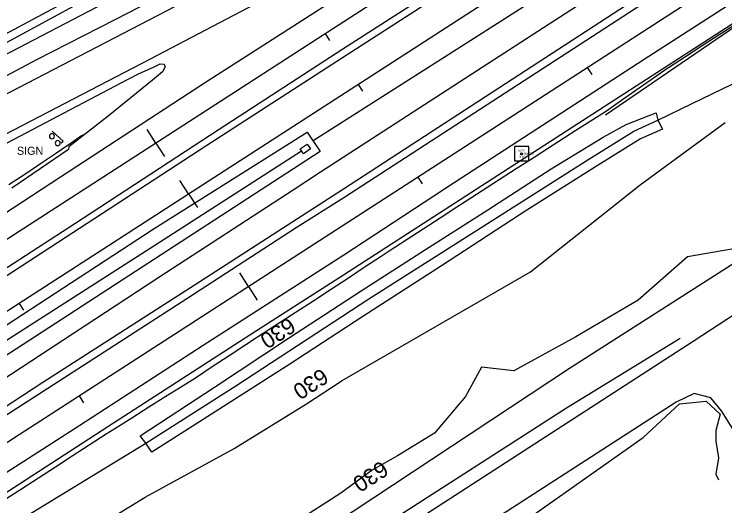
# Model space of a CAD drawing. Extents: x 1901471 to 1963503, y 756461 to 799997.
# Drawn here: x 1919136.8 to 1919489.1, y 766459.7 to 766703.3 of the extents above; entities that cross this region are included whole.
import ezdxf

# ---------------------------------------------------------------- set-up
doc = ezdxf.new("R2010")
doc.units = 0
for name, color, linetype in [('Default', 7, 'Continuous'), ('RD_DTM_BkLn1', 7, 'Continuous'), ('RD_EX_Bldg', 7, 'Continuous'), ('RD_EX_DR_ErosCtrl', 7, 'Continuous'), ('RD_EX_DR_Inlet', 7, 'Continuous'), ('RD_EX_Fence_Other', 7, 'Continuous'), ('RD_EX_GuardRail', 7, 'Continuous'), ('RD_EX_H2O', 7, 'Continuous'), ('RD_EX_Road', 7, 'Continuous'), ('RD_EX_Road_txCode', 7, 'Continuous'), ('RD_EX_VEG', 7, 'Continuous'), ('RD_HC_Cl', 7, 'Continuous'), ('RD_HC_Data_Tic', 7, 'Continuous'), ('RD_HC_Survey', 7, 'Continuous'), ('RD_HC_TX_Sta50', 7, 'Continuous'), ('RD_HC_txCode', 7, 'Continuous'), ('RD_SMD_Locator', 7, 'Continuous')]:
    doc.layers.add(name, color=color, linetype=linetype)

# ---------------------------------------------------------------- blocks, each defined once
blk = doc.blocks.new('SIGNPOST')
at = {"layer": 'Default'}
for centre, start, end in [((7.776250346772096e-18, 0), 90.00000000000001, 270), ((-7.776250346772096e-18, 0), 270, 90)]:
    blk.add_arc(centre, 0.12700000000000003, start, end, dxfattribs=at)

msp = doc.modelspace()

# ---------------------------------------------------------------- linework, layer by layer
at = {"layer": 'RD_DTM_BkLn1'}
for points in [[(1919226.625933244, 766523.1819946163), (1919234.9806789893, 766528.6738970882), (1919243.3354247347, 766534.1657995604), (1919251.6901704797, 766539.6577020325), (1919257.3813716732, 766543.3987520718), (1919265.779462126, 766548.8246553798), (1919274.1775525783, 766554.2505586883), (1919282.5756430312, 766559.6764619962), (1919285.2556816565, 766561.4080021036), (1919293.603451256, 766566.9055476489), (1919301.951220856, 766572.4030931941), (1919310.298990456, 766577.9006387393), (1919318.6467600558, 766583.3981842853), (1919322.7581652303, 766586.1058101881), (1919331.1403084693, 766591.5502664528), (1919339.522451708, 766596.994722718), (1919347.9045949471, 766602.4391789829), (1919356.2867381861, 766607.8836352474), (1919360.4199430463, 766610.5682771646), (1919368.8290939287, 766615.975491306), (1919377.238244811, 766621.3827054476), (1919385.6473956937, 766626.7899195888), (1919394.056546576, 766632.1971337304), (1919398.4365326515, 766635.0135325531), (1919406.860686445, 766640.3946817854), (1919415.2848402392, 766645.7758310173), (1919423.7089940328, 766651.1569802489), (1919430.42006515, 766655.4438529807), (1919436.2011903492, 766659.5917224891), (1919444.4215393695, 766665.2828707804), (1919452.6418883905, 766670.9740190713), (1919460.8622374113, 766676.6651673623), (1919461.1740652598, 766676.8810533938), (1919469.5656149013, 766682.3149492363), (1919477.9571645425, 766687.7488450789), (1919486.3487141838, 766693.1827409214), (1919488.9696281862, 766694.8798975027), (1919497.353312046, 766700.3252241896)], [(1919134.1599441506, 766618.8542888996), (1919142.4873834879, 766624.3830520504), (1919150.8148228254, 766629.9118152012), (1919156.3268741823, 766633.5713827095), (1919164.5222692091, 766639.2980375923), (1919170.1944745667, 766643.2615759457), (1919171.824979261, 766643.9086202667)], [(1919133.0589647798, 766463.4438194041), (1919140.3709441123, 766468.1585978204), (1919148.7677046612, 766473.5844031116), (1919157.16446521, 766479.0102084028), (1919165.561225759, 766484.4360136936), (1919173.957986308, 766489.8618189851), (1919182.354746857, 766495.2876242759), (1919186.6170010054, 766498.0418008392), (1919195.0773201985, 766503.3579653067), (1919203.5376393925, 766508.6741297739), (1919211.9979585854, 766513.9902942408), (1919220.4582777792, 766519.3064587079), (1919226.625933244, 766523.1819946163)]]:
    msp.add_lwpolyline(points, dxfattribs=at)
at = {"layer": 'RD_EX_Bldg'}
msp.add_lwpolyline([(1919159.9800000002, 766639.5100000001), (1919161.0200000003, 766640.4700000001), (1919155.5600000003, 766645.33)], dxfattribs=at)
at = {"layer": 'RD_EX_DR_ErosCtrl'}
msp.add_lwpolyline([(1919300.0600000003, 766771.6800000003), (1919192.8700000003, 766714.9800000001), (1919119.3000000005, 766676.3900000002), (1919072.1300000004, 766651.08), (1919028.1300000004, 766628.2800000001), (1919022.9300000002, 766636.2900000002), (1919105.8800000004, 766679.4200000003), (1919183.9300000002, 766721.1900000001), (1919251.3000000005, 766756.1700000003), (1919300.0600000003, 766782.07), (1919371.0500000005, 766819.9700000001), (1919409.7400000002, 766838.81), (1919428.8800000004, 766851.1000000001), (1919450.8400000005, 766866.0100000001), (1919490.5300000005, 766897.0400000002)], dxfattribs=at)
for points in [[(1919308.7500000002, 766566.1400000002), (1919340.6700000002, 766586.6300000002), (1919371.5900000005, 766606.4400000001), (1919403.0600000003, 766626.7100000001), (1919428.7400000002, 766642.4600000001), (1919440.1200000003, 766648.6200000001), (1919451.5500000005, 766653.1800000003), (1919455.1200000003, 766654.3900000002), (1919455.8500000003, 766650.7600000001), (1919458.2300000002, 766646.3600000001), (1919447.3500000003, 766641.4900000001), (1919426.2500000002, 766628.4900000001), (1919390.9100000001, 766606.2000000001), (1919348.5600000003, 766578.6500000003), (1919309.6200000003, 766553.4200000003), (1919273.4600000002, 766529.8), (1919226.8000000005, 766500.1100000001), (1919204.9800000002, 766486.2800000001), (1919202.0300000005, 766490.6400000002), (1919199.1600000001, 766494.3700000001), (1919236.1500000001, 766518.55), (1919272.8400000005, 766542.7800000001)], [(1918888.4800000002, 766378.2800000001), (1918882.5300000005, 766388.7100000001), (1919054.9300000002, 766498.56), (1919206.1100000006, 766597.05), (1919282.0700000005, 766644.8900000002), (1919288.4000000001, 766635.2100000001), (1919117.8600000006, 766524.6200000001), (1918972.64, 766430.6000000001)]]:
    msp.add_lwpolyline(points, close=True, dxfattribs=at)
at = {"layer": 'RD_EX_DR_Inlet'}
msp.add_lwpolyline([(1919280.2500000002, 766634.1200000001), (1919278.5400000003, 766636.58), (1919281.9700000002, 766638.9800000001), (1919283.6800000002, 766636.5200000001)], close=True, dxfattribs=at)
at = {"layer": 'RD_EX_Fence_Other'}
for points in [[(1918791.4600000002, 766304.4500000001), (1918859.0200000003, 766347.7800000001), (1918926.5900000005, 766391.6000000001), (1918993.5000000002, 766434.6000000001), (1919060.0900000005, 766478.1000000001), (1919129.4500000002, 766521.2600000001), (1919208.4300000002, 766572.9200000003), (1919275.0200000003, 766616.2400000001), (1919288.5600000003, 766625.1400000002), (1919368.7200000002, 766677.07), (1919490.0100000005, 766755.55), (1919597.8000000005, 766824.1500000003), (1919718.6900000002, 766902.2300000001), (1919812.1700000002, 766963.3800000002), (1919906.8700000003, 767023.9200000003), (1919999.9500000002, 767084.8700000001), (1920092.4300000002, 767144.4100000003), (1920185.5200000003, 767204.55), (1920208.6900000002, 767220.3700000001), (1920218.1600000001, 767227.82), (1920227.8300000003, 767235.2700000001)], [(1919063.1600000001, 766300.4600000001), (1919133.7100000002, 766346.5000000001), (1919183.9100000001, 766378.8), (1919244.4700000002, 766418.1200000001), (1919295.0300000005, 766450.5400000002), (1919412.0300000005, 766527.9200000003), (1919566.0200000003, 766626.2100000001), (1919570.3500000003, 766621.8500000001), (1919628.3100000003, 766659.0300000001), (1919686.0200000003, 766696.4700000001)]]:
    msp.add_lwpolyline(points, dxfattribs=at)
at = {"layer": 'RD_EX_GuardRail'}
msp.add_lwpolyline([(1919429.8700000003, 766653.5200000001), (1919512.2300000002, 766709.6300000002), (1919559.5500000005, 766739.7700000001), (1919617.9800000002, 766777.2500000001), (1919681.4300000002, 766817.6300000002), (1919743.6900000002, 766858.55), (1919797.1000000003, 766892.7200000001), (1919855.39, 766929.0100000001), (1919917.9200000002, 766969.9200000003), (1919949.2500000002, 766990.2800000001), (1920007.0200000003, 767027.4900000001), (1920017.9900000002, 767034.82)], dxfattribs=at)
at = {"layer": 'RD_EX_H2O'}
for points in [[(1919808.2400000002, 766978.32), (1919724.7500000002, 766922.57), (1919636.0400000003, 766866.8500000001), (1919456.3300000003, 766749.7000000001), (1919284.9400000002, 766640.5000000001)], [(1919026.5400000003, 766632.9000000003), (1919119.4400000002, 766681.9500000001), (1919183.9300000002, 766717.0000000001), (1919241.7800000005, 766746.6500000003), (1919298.9000000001, 766776.8700000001), (1919369.64, 766812.5100000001), (1919400.8700000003, 766831.2500000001), (1919435.5300000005, 766853.2100000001)], [(1918816.6100000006, 766244.3700000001), (1918909.6700000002, 766304.3400000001), (1918989.7200000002, 766356.1300000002), (1919028.7300000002, 766381.2500000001), (1919091.8600000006, 766423.0300000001), (1919145.6700000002, 766456.3600000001), (1919202.0300000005, 766490.6400000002), (1919246.6200000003, 766519.1900000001), (1919312.6000000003, 766562.2200000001), (1919369.5900000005, 766598.4700000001), (1919421.6500000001, 766631.4800000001), (1919444.0500000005, 766645.3500000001), (1919455.8500000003, 766650.7600000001), (1919472.9200000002, 766659.05), (1919492.7500000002, 766668.6000000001)], [(1917917.0100000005, 765756.1800000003), (1917959.64, 765783.5400000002), (1918098.39, 765872.6900000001), (1918287.8600000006, 765996.2400000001), (1918529.1500000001, 766152.4500000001), (1918659.8500000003, 766234.9300000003), (1918778.64, 766313.1200000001), (1918886.5000000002, 766381.7500000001), (1919007.2700000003, 766460.2000000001), (1919101.8500000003, 766522.0200000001), (1919206.4800000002, 766588.8500000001), (1919279.2100000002, 766635.6100000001)], [(1918301.9600000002, 765801.1300000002), (1918333.5900000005, 765819.6700000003), (1918387.7900000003, 765852.7100000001), (1918418.0100000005, 765871.8500000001), (1918493.5700000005, 765919.7000000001), (1918521.1700000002, 765935.7200000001), (1918546.7600000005, 765954.6600000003), (1918609.4200000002, 765995.1600000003), (1918681.1500000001, 766038.1700000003), (1918723.2600000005, 766068.3900000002), (1918801.0300000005, 766114.6300000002), (1918859.8600000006, 766152.2100000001), (1918953.9500000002, 766213.56), (1919000.9000000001, 766246.0000000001), (1919039.9800000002, 766268.4600000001), (1919080.0800000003, 766295.8700000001), (1919113.3200000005, 766316.0100000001), (1919169.3300000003, 766352.9900000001), (1919205.6000000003, 766375.7500000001), (1919269.0700000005, 766416.9600000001), (1919297.6800000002, 766435.6900000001), (1919410.6700000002, 766508.2000000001), (1919466.9200000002, 766542.7900000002)]]:
    msp.add_lwpolyline(points, dxfattribs=at)
at = {"layer": 'RD_EX_Road'}
for points in [[(1918758.6600000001, 766335.3), (1918840.0900000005, 766388.2600000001), (1918915.4900000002, 766436.6400000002), (1919004.7600000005, 766494.6600000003), (1919093.2200000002, 766552.0300000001), (1919166.8200000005, 766599.6000000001), (1919238.4600000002, 766646.3500000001), (1919299.6600000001, 766686.1800000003), (1919363.1600000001, 766726.9100000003), (1919448.2000000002, 766781.7600000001), (1919521.4600000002, 766828.82), (1919605.2300000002, 766882.9500000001), (1919674.14, 766927.2800000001), (1919773.5100000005, 766991.3800000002), (1919868.89, 767052.9400000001), (1919967.1700000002, 767116.32), (1920061.1000000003, 767176.9800000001), (1920178.0600000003, 767252.32), (1920268.7300000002, 767310.8), (1920307.3600000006, 767335.8900000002)], [(1918763.0300000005, 766333.4800000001), (1918863.2000000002, 766399.08), (1918984.8600000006, 766477.8700000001), (1919117.7700000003, 766563.9900000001), (1919231.8600000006, 766638.1300000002), (1919299.5300000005, 766681.8600000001), (1919335.3000000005, 766704.8500000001), (1919462.9900000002, 766788.1700000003), (1919607.8100000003, 766880.6200000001), (1919741.8500000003, 766967.2700000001), (1919869.5400000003, 767049.4900000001), (1920027.3500000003, 767151.6100000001), (1920139.8400000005, 767224.1600000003), (1920266.14, 767305.56), (1920310.4500000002, 767334.2900000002)], [(1918755.5600000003, 766266.2600000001), (1918829.9800000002, 766313.8400000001), (1918904.5600000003, 766362.3900000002), (1918967.2300000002, 766401.8800000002), (1919050.4600000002, 766455.2500000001), (1919150.9900000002, 766520.9400000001), (1919226.5500000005, 766569.32), (1919299.9900000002, 766616.82), (1919437.0100000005, 766705.81), (1919587.6300000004, 766802.9600000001), (1919674.6900000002, 766859.3400000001), (1919814.2600000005, 766949.0300000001), (1919953.0000000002, 767039.5400000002), (1920072.9500000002, 767117.3400000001), (1920217.5000000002, 767209.7900000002), (1920365.3600000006, 767304.4500000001)], [(1918753.2700000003, 766259.57), (1918827.5300000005, 766307.8), (1918893.6200000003, 766350.4700000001), (1918968.2000000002, 766398.3700000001), (1919055.0300000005, 766453.9400000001), (1919131.0800000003, 766503.6400000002), (1919173.5100000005, 766530.81), (1919222.3100000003, 766562.4700000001), (1919276.6500000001, 766597.6400000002), (1919300.1500000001, 766612.4900000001), (1919463.4300000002, 766718.4600000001), (1919608.7900000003, 766812.1200000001), (1919699.5500000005, 766870.4600000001), (1919804.64, 766938.5400000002), (1919890.6300000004, 766994.1500000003), (1919967.7400000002, 767044.1400000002), (1920041.1000000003, 767092.2500000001), (1920151.9900000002, 767163.3900000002), (1920248.2100000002, 767225.83), (1920367.9800000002, 767302.7800000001)], [(1920341.3600000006, 767256.7100000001), (1920187.8200000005, 767157.7600000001), (1920049.2900000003, 767068.1900000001), (1919940.1000000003, 766997.3900000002), (1919863.3300000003, 766948.4300000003), (1919779.0500000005, 766894.1800000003), (1919712.5100000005, 766850.1600000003), (1919585.9300000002, 766769.1300000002), (1919449.1000000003, 766680.9200000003), (1919354.9300000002, 766619.6800000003), (1919300.1500000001, 766583.9300000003), (1919230.4700000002, 766539.05), (1919169.2700000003, 766499.4800000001), (1919111.8200000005, 766462.5900000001), (1919042.4600000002, 766417.7900000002), (1918955.9700000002, 766362.06), (1918868.1600000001, 766305.6800000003), (1918774.6500000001, 766245.05)], [(1920342.9800000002, 767247.3800000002), (1920159.1800000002, 767131.7100000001), (1920026.2500000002, 767043.6900000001), (1919811.7800000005, 766905.7700000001), (1919643.4600000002, 766795.9100000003), (1919402.7300000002, 766640.31), (1919299.9900000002, 766574.06), (1919256.4100000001, 766546.07), (1919183.14, 766498.82), (1919092.5600000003, 766440.1500000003), (1919017.8200000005, 766391.9300000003), (1918959.39, 766353.82), (1918876.3200000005, 766301.1900000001), (1918792.9300000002, 766247.0900000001)], [(1918306.6100000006, 765760.82), (1918309.8100000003, 765765.9400000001), (1918297.5300000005, 765780.07), (1918389.3500000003, 765839.0300000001), (1918486.39, 765902.2900000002), (1918618.4300000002, 765988.7300000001), (1918754.7800000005, 766076.4100000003), (1918895.4300000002, 766167.1500000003), (1919049.5900000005, 766266.8), (1919182.5500000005, 766353.55), (1919299.2500000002, 766428.6300000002), (1919473.4900000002, 766541.2300000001), (1919612.2300000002, 766632.0200000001), (1919830.2900000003, 766770.7600000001), (1919972.0800000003, 766862.1100000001), (1920034.2600000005, 766896.5100000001), (1920082.3500000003, 766919.1800000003), (1920134.3100000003, 766939.9100000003), (1920176.0400000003, 766954.55), (1920231.8700000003, 766969.8900000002), (1920265.5900000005, 766976.2500000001), (1920274.0800000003, 766977.8400000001)], [(1919506.4100000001, 766859.3700000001), (1919450.9200000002, 766830.0900000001), (1919367.6900000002, 766786.3900000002), (1919299.9300000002, 766750.7200000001), (1919212.1300000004, 766704.8600000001), (1919130.3600000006, 766662.3500000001), (1919058.7200000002, 766624.57), (1918965.0400000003, 766576.3500000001), (1918904.8200000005, 766545.4200000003), (1918829.5900000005, 766506.9000000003), (1918751.9100000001, 766467.33)], [(1919493.1100000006, 766861.6900000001), (1919441.4300000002, 766834.8800000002), (1919369.0200000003, 766795.9100000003), (1919300.0200000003, 766759.55), (1919287.0700000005, 766753.2000000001), (1919260.4400000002, 766739.7700000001), (1919223.3100000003, 766719.6100000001), (1919186.6600000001, 766700.55), (1919147.8200000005, 766680.7700000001), (1919100.1800000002, 766655.4800000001), (1919046.6700000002, 766626.9000000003), (1918996.3500000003, 766600.2700000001), (1918963.3700000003, 766583.0400000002), (1918923.5400000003, 766562.2800000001), (1918890.3200000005, 766545.6600000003), (1918864.9100000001, 766532.7200000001), (1918843.9000000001, 766523.6800000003), (1918791.6200000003, 766500.5900000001)], [(1918774.8100000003, 766373.4000000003), (1918858.7000000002, 766427.83), (1918932.14, 766474.9100000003), (1919004.7600000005, 766522.1600000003), (1919092.4000000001, 766578.7100000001), (1919159.64, 766622.6900000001), (1919231.1200000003, 766669.2800000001), (1919299.9900000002, 766713.5900000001), (1919349.3700000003, 766745.5900000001), (1919420.64, 766791.4600000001), (1919450.1900000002, 766810.5000000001), (1919373.6700000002, 766769.8800000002), (1919300.4200000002, 766731.55), (1919204.1300000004, 766681.0400000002), (1919119.4300000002, 766637.06), (1919021.3500000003, 766585.2400000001), (1918936.1600000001, 766540.2800000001), (1918842.8100000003, 766490.7500000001), (1918736.7300000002, 766435.5000000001)], [(1919130.1500000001, 766638.0000000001), (1919193.2000000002, 766671.1800000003), (1919198.6700000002, 766673.9100000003), (1919205.7800000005, 766677.1200000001), (1919209.0700000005, 766678.7700000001), (1919211.0700000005, 766678.5900000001), (1919211.5900000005, 766677.2900000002), (1919210.2900000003, 766674.7800000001), (1919205.3400000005, 766670.6100000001), (1919183.4000000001, 766652.83), (1919163.89, 766637.5200000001), (1919163.6300000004, 766636.2200000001), (1919135.5300000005, 766617.06)], [(1919501.3300000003, 766482.6700000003), (1919496.4300000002, 766492.55), (1919487.4700000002, 766506.8), (1919482.1800000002, 766513.2600000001), (1919473.9500000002, 766515.32), (1919464.9900000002, 766511.06), (1919380.9800000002, 766456.9300000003), (1919299.2500000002, 766405.6000000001), (1919244.5900000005, 766370.6000000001), (1919165.3600000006, 766319.31), (1919142.0200000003, 766304.4200000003), (1919138.0300000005, 766295.2100000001), (1919136.8000000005, 766275.8600000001), (1919151.2300000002, 766252.9400000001)]]:
    msp.add_lwpolyline(points, dxfattribs=at)
at = {"layer": 'RD_EX_VEG'}
for points in [[(1918788.4700000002, 766197.8500000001), (1918849.1600000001, 766237.1500000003), (1918893.9300000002, 766267.5000000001), (1918964.0800000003, 766312.1500000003), (1919024.5200000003, 766350.9500000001), (1919097.9000000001, 766400.58), (1919201.6300000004, 766463.8800000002), (1919245.9000000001, 766488.0100000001), (1919281.7200000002, 766510.1500000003), (1919299.3800000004, 766521.7100000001), (1919392.8400000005, 766575.6600000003), (1919447.14, 766618.7200000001), (1919489.2600000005, 766649.6100000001)], [(1919495.3500000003, 766587.3600000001), (1919470.5400000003, 766583.1500000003), (1919446.2000000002, 766561.6200000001), (1919415.3100000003, 766543.3700000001), (1919384.4200000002, 766526.5200000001), (1919368.5100000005, 766528.3900000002), (1919360.5500000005, 766513.8800000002), (1919345.1000000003, 766495.6300000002), (1919326.8500000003, 766484.3900000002), (1919314.2100000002, 766477.3700000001), (1919298.64, 766465.8700000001), (1919230.7300000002, 766422.3400000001), (1919210.8300000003, 766407.1700000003), (1919189.6900000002, 766391.7500000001), (1919167.0500000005, 766382.7900000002), (1919144.1700000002, 766386.2700000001), (1919134.4700000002, 766376.57)], [(1919152.9700000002, 766254.06), (1919145.1600000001, 766261.0300000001), (1919143.1700000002, 766288.8900000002), (1919159.3400000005, 766308.7900000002), (1919209.0900000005, 766340.8800000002), (1919276.5000000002, 766387.6400000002), (1919300.8800000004, 766402.82), (1919334.64, 766419.1300000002), (1919394.1900000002, 766455.1700000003), (1919448.5900000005, 766493.4500000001), (1919466.7200000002, 766510.2400000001), (1919479.9300000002, 766511.58), (1919486.8700000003, 766505.0900000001), (1919484.6300000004, 766497.0300000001), (1919484.6300000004, 766491.6600000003), (1919485.9700000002, 766483.3800000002), (1919484.6300000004, 766475.32), (1919486.0100000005, 766472.55)]]:
    msp.add_lwpolyline(points, dxfattribs=at)
at = {"layer": 'RD_HC_Cl'}
for p, q in [((1926729.5176193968, 771495.9286460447), (1917217.2707724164, 765354.9153898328)), ((1926745.7566169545, 771470.7766377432), (1917232.2344163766, 765328.8252854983)), ((1925391.9794752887, 770532.94101177), (1917300.1886650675, 765307.3052403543))]:
    msp.add_line(p, q, dxfattribs=at)
at = {"layer": 'RD_HC_Data_Tic'}
for p, q in [((1919290.984810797, 766693.6848313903), (1919293.1543358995, 766690.3243015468)), ((1919420.9320295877, 766676.8701052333), (1919423.1020397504, 766673.5098885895)), ((1919307.2646887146, 766668.4695012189), (1919309.4342424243, 766665.1089898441)), ((1919206.9715647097, 766639.4467038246), (1919202.6325145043, 766646.1677635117)), ((1919206.9715647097, 766639.4467038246), (1919211.3106149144, 766632.7256441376)), ((1919223.2519043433, 766614.2306584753), (1919218.9127969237, 766620.951681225)), ((1919336.9266134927, 766622.6198511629), (1919339.0966236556, 766619.259634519)), ((1919223.2519043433, 766614.2306584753), (1919227.5910117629, 766607.5096357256)), ((1919252.9211973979, 766568.3695970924), (1919248.581177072, 766575.0900303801)), ((1919252.9211973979, 766568.3695970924), (1919257.2612177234, 766561.649163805)), ((1919139.2391199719, 766559.9918157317), (1919141.4086736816, 766556.6313043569)), ((1919168.9157813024, 766514.1193430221), (1919171.0857914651, 766510.7591263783))]:
    msp.add_line(p, q, dxfattribs=at)
at = {"layer": 'RD_HC_Survey'}
msp.add_lwpolyline([(1919391.8885339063, 766637.6785339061), (1919384.8174660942, 766637.6785339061), (1919384.8174660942, 766630.6074660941), (1919391.8885339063, 766630.6074660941)], close=True, dxfattribs=at)
msp.add_circle((1919388.3530000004, 766634.1430000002), 0.5000000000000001, dxfattribs=at)
at = {"layer": 'RD_SMD_Locator'}
msp.add_circle((1919388.3530000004, 766634.1430000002), 0.001, dxfattribs=at)

# ---------------------------------------------------------------- block references
at = {"layer": 'RD_EX_Bldg', "xscale": 9.84251968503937, "yscale": 9.84251968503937}
for p in [(1919155.4700000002, 766642.81), (1919158.3300000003, 766639.4300000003)]:
    msp.add_blockref('SIGNPOST', p, dxfattribs=at)

# ---------------------------------------------------------------- texts
at = {"layer": 'RD_EX_Road'}
msp.add_text('SIGN', height=4.000000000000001, dxfattribs=at).set_placement((1919138.1100000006, 766633.6300000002))
at = {"layer": 'RD_EX_Road_txCode'}
msp.add_text('384.770', height=1.0000000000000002, dxfattribs=at).set_placement((1919389.3530000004, 766633.6430000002))
at = {"layer": 'RD_HC_TX_Sta50'}
for rotation, p in [(212.8458901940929, (1919272.886364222, 766553.4494946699)), (212.84637793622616, (1919289.1674359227, 766528.2340104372)), (212.85416067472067, (1919318.848409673, 766482.381903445))]:
    msp.add_text('630', height=8.000000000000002, rotation=rotation, dxfattribs=at).set_placement(p)
at = {"layer": 'RD_HC_txCode'}
for s, p in [('8072', (1919386.6837086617, 766635.1430000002)), ('MSC', (1919387.0380393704, 766632.1430000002))]:
    msp.add_text(s, height=1.0000000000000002, dxfattribs=at).set_placement(p)

doc.saveas('drawing.dxf')
